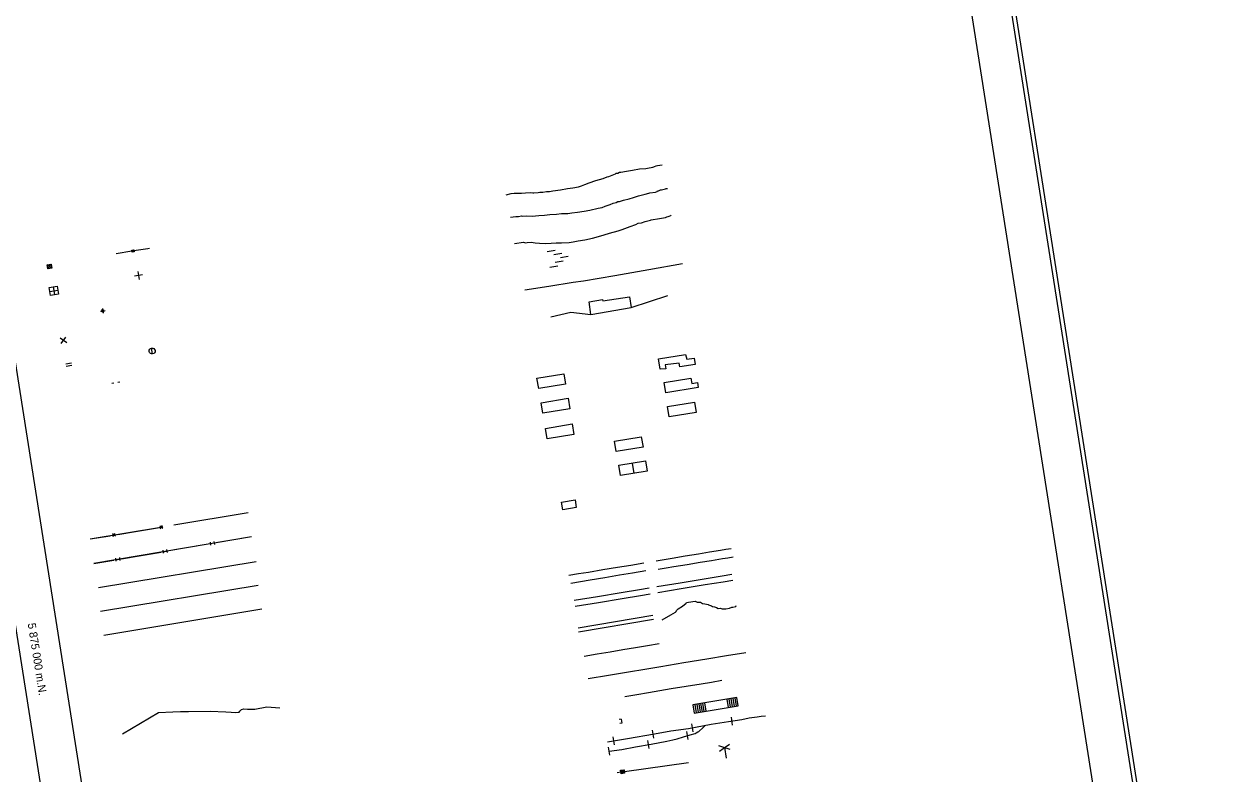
# Model space of a CAD drawing. Extents: x 646142 to 649934, y 5874075 to 5876351.
# Drawn here: x 649328 to 649934, y 5874949 to 5875323 of the extents above; entities that cross this region are included whole.
import ezdxf

# ---------------------------------------------------------------- set-up
doc = ezdxf.new("R2010")
doc.units = 0
for name, color, linetype in [('Niveau 10', 7, 'Continuous'), ('Niveau 19', 7, 'Continuous'), ('Niveau 21', 7, 'Continuous'), ('Niveau 22', 7, 'Continuous'), ('Niveau 23', 7, 'Continuous'), ('Niveau 26', 7, 'Continuous'), ('Niveau 31', 7, 'Continuous'), ('Niveau 34', 7, 'Continuous'), ('Niveau 36', 7, 'Continuous'), ('Niveau 37', 7, 'Continuous'), ('Niveau 38', 7, 'Continuous'), ('Niveau 4', 7, 'Continuous'), ('Niveau 41', 7, 'Continuous'), ('Niveau 6', 7, 'Continuous'), ('Niveau 60', 7, 'Continuous'), ('Niveau 61', 7, 'Continuous')]:
    doc.layers.add(name, color=color, linetype=linetype)

msp = doc.modelspace()

# ---------------------------------------------------------------- linework, layer by layer
at = {"layer": 'Niveau 10'}
msp.add_lwpolyline([(649611.09, 5875178.06), (649610.21, 5875184.5), (649617.04, 5875185.56), (649617.15, 5875184.96), (649630.4, 5875187.02), (649631.24, 5875181.66)], dxfattribs=at)
at = {"layer": 'Niveau 19'}
for points in [[(649644.14, 5875042.15), (649655.84, 5875044.08), (649667.73, 5875046.05), (649676.85, 5875047.55), (649681.65, 5875048.3)], [(649644.62, 5875039.18), (649656.31, 5875041.12), (649668.21, 5875043.09), (649677.33, 5875044.58), (649682.12, 5875045.35)]]:
    msp.add_lwpolyline(points, dxfattribs=at)
at = {"layer": 'Niveau 21'}
for p, q in [((649366.01, 5875179.77), (649368.23, 5875180.13)), ((649367.74, 5875179.51), (649366.53, 5875180.39)), ((649366.69, 5875179.33), (649367.56, 5875180.55)), ((649366.95, 5875181.06), (649367.3, 5875178.84))]:
    msp.add_line(p, q, dxfattribs=at)
for points in [[(649643.85, 5875055.03), (649647.81, 5875055.68), (649651.78, 5875056.33), (649658.36, 5875057.43), (649664.93, 5875058.52), (649670.5, 5875059.43), (649676.04, 5875060.35), (649678.68, 5875060.8), (649681.32, 5875061.22)], [(649644.75, 5875050.81), (649648.72, 5875051.46), (649652.68, 5875052.13), (649659.26, 5875053.22), (649665.83, 5875054.3), (649671.39, 5875055.22), (649676.92, 5875056.14), (649679.57, 5875056.57), (649682.21, 5875057.02)], [(649600.2, 5875047.81), (649605.03, 5875048.6), (649609.88, 5875049.39), (649617.2, 5875050.63), (649624.5, 5875051.83), (649631.09, 5875052.91), (649637.65, 5875054.01)], [(649601.13, 5875043.91), (649605.97, 5875044.71), (649610.82, 5875045.5), (649618.12, 5875046.73), (649625.45, 5875047.95), (649632.04, 5875049.01), (649638.58, 5875050.09)], [(649602.77, 5875035.26), (649614.46, 5875037.2), (649626.34, 5875039.16), (649635.46, 5875040.66), (649640.25, 5875041.42)], [(649603.25, 5875032.3), (649614.96, 5875034.25), (649626.84, 5875036.21), (649635.94, 5875037.7), (649640.73, 5875038.45)], [(649607.87, 5875007.42), (649614.36, 5875008.48), (649620.83, 5875009.56), (649627.13, 5875010.6), (649633.47, 5875011.65), (649639.4, 5875012.63), (649645.34, 5875013.61)], [(649609.74, 5874996.18), (649619.88, 5874997.83), (649630.03, 5874999.52), (649638.1, 5875000.87), (649646.18, 5875002.21), (649657.69, 5875004.1), (649669.17, 5875005.99), (649678.88, 5875007.6), (649688.61, 5875009.21)]]:
    msp.add_lwpolyline(points, dxfattribs=at)
at = {"layer": 'Niveau 22'}
for points in [[(649646.86, 5875025.54), (649651.15, 5875027.96), (649653.51, 5875029.31), (649653.73, 5875029.61), (649653.89, 5875030.1), (649654.8, 5875030.99), (649656.91, 5875032.29), (649658.74, 5875033.83), (649658.94, 5875034.11), (649659.95, 5875034.27), (649663.25, 5875034.82), (649664.37, 5875034.29), (649665.93, 5875034.29), (649667.04, 5875033.75), (649668.14, 5875033.44), (649669.74, 5875033.22), (649670.02, 5875033.03), (649671.4, 5875032.53), (649671.99, 5875032.13), (649673.03, 5875032.05), (649673.88, 5875031.7), (649674.76, 5875031.13), (649675.74, 5875031.29), (649676.85, 5875030.98), (649678.64, 5875031.04), (649680.43, 5875031.35), (649681.66, 5875031.78), (649682.16, 5875031.87), (649683.68, 5875032.11), (649683.84, 5875032.63)], [(649642.11, 5875027.59), (649604.75, 5875021.38)], [(649642.45, 5875025.59), (649604.98, 5875019.41)]]:
    msp.add_lwpolyline(points, dxfattribs=at)
at = {"layer": 'Niveau 23'}
for p, q in [((649662.32, 5874969.58), (649661.67, 5874973.53)), ((649682.03, 5874972.84), (649681.38, 5874976.8)), ((649622.88, 5874963.07), (649622.24, 5874967.01)), ((649640.33, 5874961.17), (649639.68, 5874965.12)), ((649642.6, 5874966.33), (649641.95, 5874970.29)), ((649659.82, 5874965.66), (649659.18, 5874969.61)), ((649620.62, 5874957.89), (649619.96, 5874961.84)), ((649677.15, 5874961.87), (649675.06, 5874962.51)), ((649675.51, 5874959.85), (649677.27, 5874961.12)), ((649680.85, 5874960.71), (649677.15, 5874961.87)), ((649677.27, 5874961.12), (649680.4, 5874963.39)), ((649677.96, 5874961.64), (649678.84, 5874956.29)), ((649627.9, 5874949.71), (649660.02, 5874954.26))]:
    msp.add_line(p, q, dxfattribs=at)
for points in [[(649619.54, 5874964.53), (649629.54, 5874966.2), (649642.99, 5874968.52), (649651.15, 5874969.98), (649659.94, 5874971.25), (649671.37, 5874973.32), (649679.95, 5874974.75), (649686.67, 5874975.72), (649690.24, 5874976.44), (649694.37, 5874976.97), (649696.37, 5874977.3), (649698.4, 5874977.58)], [(649620.29, 5874959.86), (649626.57, 5874960.7), (649633.49, 5874962.06), (649641.35, 5874963.42), (649649.15, 5874964.88), (649652.09, 5874965.53), (649654.29, 5874966.1), (649657.54, 5874967.04), (649660.81, 5874968.04), (649663.24, 5874968.76), (649663.82, 5874969.01), (649664.64, 5874969.45), (649665.05, 5874969.72), (649665.42, 5874970.01), (649666.91, 5874971.31), (649668.36, 5874972.62)], [(649624.33, 5874949.2), (649626.12, 5874949.46), (649625.98, 5874950.36), (649627.76, 5874950.59), (649628.02, 5874948.82), (649626.25, 5874948.56), (649626.12, 5874949.46)], [(649626.23, 5874950.21), (649627.64, 5874950.45), (649627.7, 5874950.09), (649626.28, 5874949.84), (649626.34, 5874949.49), (649627.73, 5874949.64), (649627.77, 5874949.37), (649626.38, 5874949.14), (649626.44, 5874948.8), (649627.8, 5874948.99)]]:
    msp.add_lwpolyline(points, dxfattribs=at)
at = {"layer": 'Niveau 26'}
for p, q in [((649663.1, 5874983.18), (649663.77, 5874979.09)), ((649664.08, 5874983.33), (649664.74, 5874979.24)), ((649665.05, 5874983.5), (649665.74, 5874979.41)), ((649666.03, 5874983.67), (649666.72, 5874979.59)), ((649667.03, 5874983.83), (649667.7, 5874979.74)), ((649668.02, 5874983.99), (649668.7, 5874979.91)), ((649679.14, 5874985.86), (649679.84, 5874981.75)), ((649680.14, 5874986.01), (649680.81, 5874981.92)), ((649681.12, 5874986.19), (649681.8, 5874982.09)), ((649682.11, 5874986.35), (649682.77, 5874982.24)), ((649683.1, 5874986.5), (649683.78, 5874982.4)), ((649626.33, 5874975.8), (649625.34, 5874975.64)), ((649626.66, 5874973.81), (649625.67, 5874973.65)), ((649626.33, 5874975.8), (649626.66, 5874973.81))]:
    msp.add_line(p, q, dxfattribs=at)
for points in [[(649628.13, 5874987.26), (649634.06, 5874988.23), (649639.99, 5874989.22), (649645.69, 5874990.15), (649651.36, 5874991.1), (649658.83, 5874992.33), (649666.27, 5874993.56), (649671.45, 5874994.42), (649676.64, 5874995.28)], [(649662.78, 5874978.93), (649684.76, 5874982.56), (649684.07, 5874986.67), (649662.09, 5874983.03), (649662.78, 5874978.93)]]:
    msp.add_lwpolyline(points, dxfattribs=at)
at = {"layer": 'Niveau 31'}
msp.add_line((649631.77, 5875103.86), (649632.63, 5875098.68), dxfattribs=at)
for points in [[(649645.01, 5875155.96), (649658.43, 5875158.17), (649659.09, 5875155.75), (649662.81, 5875156.37), (649663.35, 5875153.07), (649655.62, 5875151.97), (649655.32, 5875153.84), (649648.24, 5875152.9), (649648.56, 5875151.02), (649645.87, 5875150.78), (649645.01, 5875155.96)], [(649584.21, 5875146.3), (649597.64, 5875148.52), (649598.49, 5875143.35), (649585.08, 5875141.14), (649584.21, 5875146.3)], [(649647.72, 5875144.08), (649661.15, 5875146.28), (649661.59, 5875143.58), (649664.46, 5875144.06), (649664.86, 5875141.6), (649648.58, 5875138.91), (649647.72, 5875144.08)], [(649586.31, 5875133.99), (649599.74, 5875136.23), (649600.6, 5875131.06), (649587.17, 5875128.83), (649586.31, 5875133.99)], [(649649.45, 5875132.09), (649662.88, 5875134.31), (649663.74, 5875129.15), (649650.31, 5875126.93), (649649.45, 5875132.09)], [(649588.42, 5875121.19), (649601.85, 5875123.4), (649602.7, 5875118.22), (649589.29, 5875116.02), (649588.42, 5875121.19)], [(649622.93, 5875114.76), (649636.37, 5875116.98), (649637.22, 5875111.8), (649623.79, 5875109.59), (649622.93, 5875114.76)], [(649625.07, 5875102.74), (649638.49, 5875104.97), (649639.34, 5875099.8), (649625.91, 5875097.57), (649625.07, 5875102.74)]]:
    msp.add_lwpolyline(points, dxfattribs=at)
at = {"layer": 'Niveau 34'}
for p, q in [((649386.97, 5875197.96), (649383.01, 5875197.35)), ((649384.68, 5875199.63), (649385.32, 5875195.68)), ((649340.63, 5875189.69), (649344.56, 5875190.33)), ((649342.27, 5875191.99), (649342.93, 5875188.05))]:
    msp.add_line(p, q, dxfattribs=at)
msp.add_lwpolyline([(649344.89, 5875188.35), (649340.95, 5875187.71), (649340.3, 5875191.66), (649344.25, 5875192.31)], close=True, dxfattribs=at)
at = {"layer": 'Niveau 36'}
for p, q in [((649381.7, 5875209.74), (649373.83, 5875208.44)), ((649389.56, 5875211.03), (649382.68, 5875209.89)), ((649390.53, 5875211.2), (649389.56, 5875211.03)), ((649341.6, 5875201.26), (649339.29, 5875202.89)), ((649339.62, 5875200.92), (649341.27, 5875203.23)), ((649349.12, 5875164.03), (649345.88, 5875166.34)), ((649346.34, 5875163.56), (649348.67, 5875166.81)), ((649392.02, 5875158.41), (649391.53, 5875161.37)), ((649351.45, 5875153.74), (649348.57, 5875153.28)), ((649348.73, 5875152.36), (649351.59, 5875152.83)), ((649371.62, 5875143.73), (649372.61, 5875143.9)), ((649375.56, 5875144.37), (649374.59, 5875144.21))]:
    msp.add_line(p, q, dxfattribs=at)
for points in [[(649382.59, 5875210.4), (649382.76, 5875209.41), (649381.78, 5875209.24), (649381.62, 5875210.24)], [(649341.6, 5875201.26), (649339.62, 5875200.92), (649339.29, 5875202.89), (649341.27, 5875203.23)]]:
    msp.add_lwpolyline(points, close=True, dxfattribs=at)
msp.add_lwpolyline([(649382.65, 5875209.52), (649381.87, 5875209.37), (649381.84, 5875209.56), (649382.59, 5875209.69), (649382.57, 5875209.88), (649381.82, 5875209.76), (649381.78, 5875209.97), (649382.52, 5875210.1), (649382.5, 5875210.25), (649381.77, 5875210.14)], dxfattribs=at)
msp.add_ellipse((649391.77, 5875159.89), major_axis=(-0.24, 1.48), ratio=0.999854, dxfattribs=at)
at = {"layer": 'Niveau 37'}
for p, q in [((649439.75, 5875079), (649402.7, 5875072.88)), ((649360.88, 5875065.94), (649397.1, 5875071.92)), ((649373.53, 5875067.31), (649371.9, 5875068.48)), ((649372.13, 5875067.08), (649373.3, 5875068.71)), ((649397.19, 5875071.22), (649395.56, 5875072.38)), ((649395.79, 5875070.99), (649396.96, 5875072.61)), ((649362.72, 5875053.75), (649441.5, 5875067.17)), ((649420.72, 5875064.34), (649420.97, 5875062.86)), ((649422.69, 5875064.68), (649422.94, 5875063.2)), ((649373.43, 5875056.29), (649373.69, 5875054.81)), ((649375.4, 5875056.62), (649375.66, 5875055.14)), ((649397.07, 5875060.31), (649397.33, 5875058.83)), ((649399.04, 5875060.65), (649399.3, 5875059.17))]:
    msp.add_line(p, q, dxfattribs=at)
for points in [[(649374.68, 5875068.22), (649384.54, 5875069.85)], [(649384.54, 5875069.85), (649394.4, 5875071.48)], [(649360.88, 5875065.94), (649370.74, 5875067.57)], [(649410.01, 5875061.76), (649419.86, 5875063.43)], [(649420.84, 5875063.6), (649422.81, 5875063.94)], [(649423.8, 5875064.1), (649433.65, 5875065.78)], [(649433.65, 5875065.78), (649441.51, 5875067.12)], [(649373.56, 5875055.55), (649375.53, 5875055.88)], [(649376.51, 5875056.05), (649386.36, 5875057.73)], [(649386.36, 5875057.73), (649396.22, 5875059.41)], [(649397.2, 5875059.57), (649399.17, 5875059.91)], [(649400.16, 5875060.08), (649410.01, 5875061.76)], [(649362.72, 5875053.7), (649372.57, 5875055.38)], [(649377.01, 5874968.56), (649394.93, 5874979.17), (649402.11, 5874979.45), (649405.9, 5874979.62), (649409.97, 5874979.63), (649420.75, 5874979.83), (649428.7, 5874979.59), (649431.37, 5874979.33), (649433.55, 5874979.24), (649435.22, 5874979.3), (649435.6, 5874979.8), (649436.45, 5874980.65), (649437.56, 5874981.05), (649439.52, 5874980.91), (649443.11, 5874980.81), (649449.15, 5874982.04), (649455.71, 5874981.55)]]:
    msp.add_lwpolyline(points, dxfattribs=at)
at = {"layer": 'Niveau 38'}
msp.add_lwpolyline([(649596.4, 5875084.3), (649603.24, 5875085.42), (649603.87, 5875081.68), (649597.05, 5875080.55), (649596.4, 5875084.3)], dxfattribs=at)
at = {"layer": 'Niveau 4'}
for points in [[(649568.74, 5875237.92), (649571.34, 5875238.54), (649572.87, 5875238.81), (649574.24, 5875238.83), (649576.51, 5875238.78), (649578.53, 5875238.9), (649581.2, 5875239.12), (649582.16, 5875238.87), (649582.59, 5875238.91), (649584.81, 5875239.09), (649585.7, 5875239.24), (649587.05, 5875239.25), (649589.02, 5875239.55), (649590.38, 5875239.59), (649592.15, 5875239.87), (649595.88, 5875240.51), (649599.42, 5875241.07), (649602.05, 5875241.52), (649604.91, 5875241.98), (649606.42, 5875242.44), (649608.11, 5875243.15), (649610.24, 5875243.92), (649613.63, 5875245.14), (649617.32, 5875246.15), (649619.22, 5875246.9), (649620.11, 5875247.04), (649620.95, 5875247.4), (649623.49, 5875248.44), (649623.66, 5875248.71), (649624.55, 5875248.84), (649625.41, 5875249.2), (649626.05, 5875249.3), (649628.92, 5875249.77), (649631.98, 5875250.28), (649635.54, 5875250.88), (649638.63, 5875251.18), (649639.52, 5875251.32), (649642.16, 5875251.77), (649642.57, 5875252.03), (649643, 5875252.11), (649643.84, 5875252.45), (649644.51, 5875252.57), (649646.72, 5875252.94)], [(649571, 5875226.72), (649573.64, 5875227.18), (649575, 5875227.18), (649576.52, 5875227.45), (649576.77, 5875227.26), (649579.02, 5875227.43), (649582.19, 5875227.31), (649583.51, 5875227.51), (649585.1, 5875227.58), (649587.97, 5875227.84), (649590.66, 5875228.08), (649594.02, 5875228.21), (649596.45, 5875228.62), (649599.59, 5875228.7), (649601.59, 5875229.02), (649604.48, 5875229.31), (649607.76, 5875229.85), (649610.62, 5875230.33), (649614.77, 5875231.23), (649616.74, 5875231.55), (649618.24, 5875232.22), (649620.8, 5875233.07), (649622.26, 5875233.74), (649623.77, 5875234.19), (649624.61, 5875234.54), (649625.5, 5875234.69), (649627.43, 5875235.21), (649630.26, 5875235.92), (649632.4, 5875236.7), (649634.98, 5875237.51), (649638.22, 5875238.29), (649640.19, 5875238.8), (649640.62, 5875238.87), (649643.48, 5875239.34), (649644.32, 5875239.7), (649644.53, 5875239.96), (649644.95, 5875240.01), (649646.02, 5875240.41), (649646.44, 5875240.48), (649648.4, 5875241.03), (649648.85, 5875241.09), (649649.5, 5875241.19)], [(649572.98, 5875213.7), (649577.42, 5875214.21), (649578.38, 5875213.95), (649579.25, 5875214.09), (649581.28, 5875214.21), (649583.32, 5875213.91), (649585.41, 5875213.82), (649588.37, 5875213.69), (649591.29, 5875213.74), (649593.73, 5875213.96), (649596.43, 5875213.98), (649600.25, 5875214.18), (649602.23, 5875214.51), (649604.87, 5875214.95), (649608.19, 5875215.49), (649611.88, 5875216.3), (649613.82, 5875216.86), (649617.72, 5875217.91), (649620.51, 5875218.81), (649624.86, 5875219.92), (649626.74, 5875220.67), (649630.79, 5875222.18), (649633.58, 5875223.07), (649634.83, 5875223.72), (649636.38, 5875223.96), (649638.29, 5875224.7), (649640.27, 5875225.04), (649640.89, 5875225.34), (649641.33, 5875225.42), (649645.5, 5875226.11), (649648.38, 5875226.58), (649649.2, 5875226.94), (649649.86, 5875227.05), (649650.28, 5875227.31), (649651.13, 5875227.67), (649651.35, 5875227.71)], [(649578.1, 5875190.51), (649590.2, 5875192.38), (649602.27, 5875194.24), (649607.5, 5875195.04), (649615.35, 5875196.34), (649623.17, 5875197.69), (649640.06, 5875200.61), (649656.97, 5875203.56)], [(649591.2, 5875176.94), (649601.17, 5875179.32), (649611.09, 5875178.06), (649631.24, 5875181.66), (649649.63, 5875187.58)]]:
    msp.add_lwpolyline(points, dxfattribs=at)
at = {"layer": 'Niveau 41'}
for points in [[(649364.92, 5875041.6), (649443.79, 5875054.64)], [(649365.94, 5875029.88), (649444.81, 5875042.91)], [(649367.72, 5875017.9), (649446.59, 5875030.94)]]:
    msp.add_lwpolyline(points, dxfattribs=at)
at = {"layer": 'Niveau 6'}
for p, q in [((649589.32, 5875209.64), (649593.27, 5875210.31)), ((649592.6, 5875208.18), (649596.56, 5875208.85)), ((649595.9, 5875206.69), (649599.84, 5875207.37)), ((649590.65, 5875201.78), (649594.58, 5875202.44)), ((649593.29, 5875204.23), (649597.22, 5875204.89))]:
    msp.add_line(p, q, dxfattribs=at)
at = {"layer": 'Niveau 60'}
for points in [[(646142.26, 5875797.64), (649662.59, 5876351.49), (649933.58, 5874629.01), (646413.32, 5874074.83), (646142.26, 5875797.64)], [(646144.55, 5875795.97), (649660.92, 5876349.21), (649931.28, 5874630.65), (646414.98, 5874077.12), (646144.55, 5875795.97)], [(649415.27, 5874569.37), (649908.85, 5874647.01), (649644.82, 5876326.04), (649151.17, 5876248.41), (649415.27, 5874569.37)]]:
    msp.add_lwpolyline(points, dxfattribs=at)
msp.add_lwpolyline([(646167.42, 5875779.32), (649130.97, 5876245.57), (649395.18, 5874566.24), (646431.63, 5874099.99)], close=True, dxfattribs=at)
msp.add_lwpolyline([(646167.42, 5875779.32), (649130.97, 5876245.57), (649395.18, 5874566.24), (646431.63, 5874099.99)], close=True, dxfattribs=at)

# ---------------------------------------------------------------- texts
at = {"layer": 'Niveau 61'}
msp.add_text('5 875 000 m.N.', height=4, rotation=278.94109, dxfattribs=at).set_placement((649329.55, 5875023.6))

doc.saveas('drawing.dxf')
